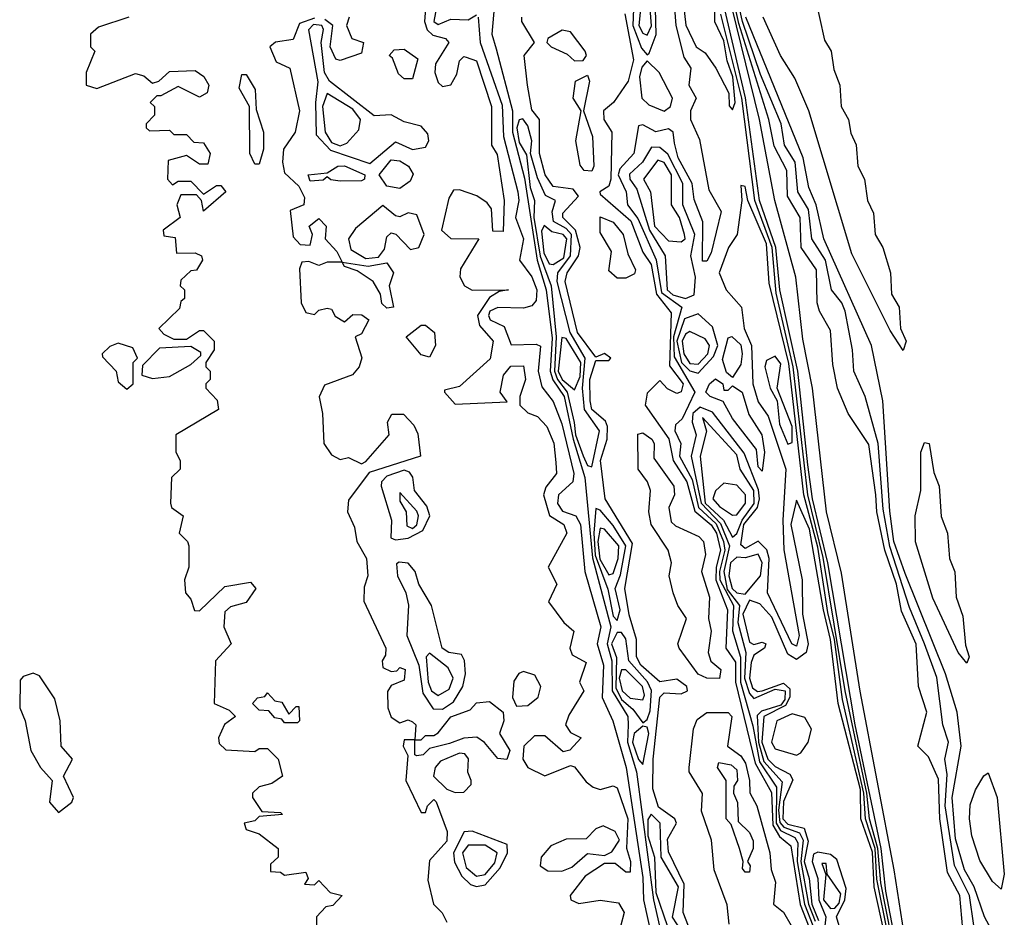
# Model space of a CAD drawing. Extents: x 2889633 to 3052318, y 540750 to 918690.
# Tile 413 of 656: x 3045274 to 3047582, y 711654 to 713759. Entities that reach past the tile are written whole.
import ezdxf

# ---------------------------------------------------------------- set-up
doc = ezdxf.new("R2010")
doc.units = 0

msp = doc.modelspace()

# ---------------------------------------------------------------- linework, layer by layer
at = {"layer": '0CON02XD'}
for points in [[(3047325.7, 711605), (3047304.7, 711715.3), (3047293.7, 711815), (3047233, 712105), (3047168.9, 712485), (3047132.9, 712635), (3047121.7, 712715), (3047098.1, 712935), (3047056.5, 713125), (3047047.1, 713225), (3047008.6, 713335), (3046975.9, 713575.9), (3046807.9, 714295)], [(3047347.5, 711615), (3047324.6, 711765), (3047244.6, 712184.6), (3047200.9, 712460.9), (3047165.7, 712605), (3047133.1, 712895), (3047110.4, 713009.6), (3047093.8, 713155), (3047044.2, 713335), (3047008.5, 713525), (3046900.3, 713965)], [(3047485.5, 711625.5), (3047478.1, 711705), (3047449.1, 711759.1), (3047431.2, 711885), (3047427.9, 711977.9), (3047405, 712030), (3047380, 712055), (3047401.2, 712135), (3047381.2, 712195), (3047375.7, 712294.3), (3047341.7, 712371.7), (3047330, 712435), (3047302.7, 712515), (3047283.3, 712605), (3047281.5, 712645), (3047265, 712762.5), (3047216.7, 712835), (3047191.2, 712895), (3047180.4, 712950.4), (3047175, 713030), (3047148.8, 713075), (3047144, 713095), (3047142.5, 713172.5), (3047105.8, 713225), (3047104.2, 713295), (3047074.3, 713345), (3047072.5, 713405), (3047042.6, 713462.6), (3047030.6, 713525), (3046959.9, 713749.9), (3046912.7, 713965)], [(3047510.8, 711635), (3047500.5, 711705), (3047465.4, 711775.4), (3047443.9, 711915), (3047448.5, 711988.5), (3047442.9, 712025), (3047452, 712065), (3047438, 712105), (3047423.9, 712216.1), (3047395.3, 712295.3), (3047360.3, 712380.3), (3047313.8, 712523.8), (3047298.6, 712611.4), (3047286.5, 712765), (3047256.2, 712875), (3047230, 712935), (3047226.7, 712985), (3047209.2, 713075), (3047201.2, 713095), (3047177.5, 713125), (3047163.1, 713195), (3047131.4, 713245), (3047123.6, 713313.6), (3047098.6, 713355), (3047091.9, 713425), (3047067.1, 713465), (3047058.9, 713515), (3047010.7, 713630.7), (3046968.4, 713755), (3046943.8, 713865)], [(3046805, 713837.5), (3046812.2, 713745), (3046830.7, 713670.7), (3046847.5, 713645), (3046842.9, 713605), (3046860, 713575), (3046846.9, 713545), (3046846.7, 713525), (3046867.9, 713477.9), (3046889.7, 713359.7), (3046918.8, 713308.8), (3046895, 713212.5), (3046885, 713192.5), (3046875, 713192.5), (3046875.8, 713285), (3046855, 713337.5), (3046850.6, 713375), (3046817.5, 713435), (3046809.4, 713469.4), (3046806, 713495), (3046795, 713503.3), (3046765, 713495.8), (3046735, 713512.5), (3046725, 713510), (3046713.8, 713445), (3046680.9, 713409.1), (3046676.9, 713395), (3046695.8, 713355), (3046698.8, 713325), (3046723, 713293), (3046766, 713196), (3046778.8, 713118.8), (3046826.2, 713085), (3046807.1, 713015), (3046808.4, 712968.4), (3046856.7, 712885), (3046827, 712823), (3046811.2, 712808.8), (3046810, 712795), (3046824, 712765), (3046820.5, 712735), (3046850.3, 712680.3), (3046865.3, 712615), (3046906.5, 712576.5), (3046924.3, 712535), (3046927.4, 712515), (3046914.7, 712465), (3046915.7, 712445), (3046947.3, 712385), (3046945.4, 712325.4), (3046964, 712264), (3046963.6, 712205), (3046992.6, 712102.6), (3047008.3, 712018.3), (3047048.7, 711958.7), (3047047.5, 711875), (3047057.7, 711857.7), (3047091.4, 711841.4), (3047098.7, 711828.7), (3047096.5, 711785), (3047114.2, 711685), (3047133.4, 711635)], [(3046714.5, 713825), (3046711.6, 713745), (3046731.7, 713691.7), (3046745, 713676.7), (3046749.6, 713680.4), (3046766, 713724), (3046764.7, 713785.3)], [(3046825.7, 713835), (3046835.9, 713745.9), (3046860, 713695), (3046881.2, 713681.2), (3046905.8, 713645), (3046936.2, 713586.2), (3046937, 713557), (3046945, 713547.5)], [(3046945, 713547.5), (3046951.2, 713565), (3046945.9, 713625), (3046932.4, 713662.4), (3046925, 713709.2), (3046904.1, 713754.1), (3046904.6, 713825)], [(3046255.9, 713814.1), (3046244.5, 713755), (3046255, 713747.5), (3046285, 713760), (3046325, 713758.8), (3046345, 713770)], [(3046388.8, 713815), (3046381.1, 713725), (3046390.7, 713690.7), (3046429.4, 713545), (3046429, 713495), (3046457.4, 713387.4), (3046486.8, 713195), (3046508.2, 713125), (3046522.2, 713012.2), (3046517.4, 712935), (3046524, 712914), (3046550.7, 712875), (3046571.2, 712775), (3046598.8, 712685), (3046616.5, 712496.5), (3046660, 712335), (3046650.9, 712295), (3046662.5, 712255), (3046663, 712185), (3046699.5, 712125), (3046700.9, 712105), (3046699.3, 712065), (3046720.3, 711995), (3046760.2, 711695), (3046812.1, 711465)], [(3046732.7, 713815), (3046725.5, 713745), (3046735, 713727.1), (3046745, 713722.5), (3046755.3, 713744.7), (3046750.6, 713805)], [(3047137.8, 713817.8), (3047161.2, 713711.2), (3047176.9, 713685), (3047182.4, 713642.4), (3047196.7, 713605), (3047200, 713555), (3047216.9, 713525), (3047222.6, 713492.6), (3047235.4, 713465.4), (3047238.9, 713415), (3047254.3, 713385), (3047261.9, 713335), (3047275.5, 713305.5), (3047279.4, 713255), (3047297.5, 713225), (3047315.6, 713165), (3047318.1, 713115), (3047335.7, 713085), (3047339.2, 713035), (3047352, 713005), (3047345, 712983.3)], [(3046225.7, 713795), (3046223.1, 713755), (3046229.4, 713735), (3046242.5, 713722.5), (3046272.5, 713715), (3046280, 713705), (3046248.9, 713655), (3046247.5, 713635), (3046255, 713611.2), (3046265, 713602), (3046285, 713606.2), (3046298.8, 713631.2), (3046305, 713662.5), (3046315, 713672.5), (3046320.7, 713670.7), (3046345, 713662.5), (3046380, 713555), (3046380, 713465), (3046393, 713443), (3046410, 713335), (3046407.5, 713262.5), (3046383, 713263), (3046380, 713315), (3046369.6, 713329.6), (3046345.9, 713345.9), (3046305, 713360), (3046291.2, 713358.8), (3046280, 713340), (3046262.5, 713265), (3046285, 713245.8), (3046350, 713245), (3046307.1, 713175), (3046305.8, 713155.8), (3046316.7, 713135), (3046335, 713124.2), (3046420, 713125), (3046398.3, 713121.7), (3046375, 713107.5), (3046347.1, 713065), (3046351.7, 713041.7), (3046383.8, 713005), (3046376.6, 712963.4), (3046305, 712898.8), (3046270, 712890), (3046270, 712885), (3046295, 712857.5), (3046417, 712863), (3046400, 712885), (3046408, 712925), (3046425, 712946), (3046455, 712947.5), (3046460, 712915), (3046446.2, 712875), (3046446.7, 712855), (3046465, 712836.7), (3046488.3, 712828.3), (3046510, 712805), (3046526.1, 712766.1), (3046530.7, 712720.7), (3046532.5, 712695), (3046507.3, 712662.7), (3046502, 712645), (3046515.8, 712595.8), (3046550, 712575), (3046556.7, 712555), (3046513.3, 712475), (3046533.3, 712435), (3046513.8, 712393.8), (3046550, 712345), (3046573.3, 712325), (3046564, 712285), (3046569.2, 712269.2), (3046601.7, 712251.7), (3046586.7, 712205), (3046596.7, 712185), (3046561.7, 712128.3), (3046553.8, 712105), (3046565, 712087.5), (3046590, 712075), (3046563.8, 712046.2), (3046548.3, 712041.7), (3046505, 712079.2), (3046480.7, 712079.3), (3046455.6, 712055), (3046453.3, 712025), (3046465.5, 712005.5), (3046505, 711986), (3046565, 712010), (3046575, 712006.7), (3046601.7, 711971.7), (3046618.8, 711958.8), (3046635, 711953.3), (3046665, 711962.5), (3046675, 711957.5), (3046700, 711885), (3046696.4, 711816.4), (3046706.2, 711785), (3046705, 711760), (3046695, 711760), (3046670, 711780), (3046645, 711780), (3046600, 711750), (3046564.2, 711705), (3046566.2, 711695), (3046585, 711686), (3046635, 711694.2), (3046678, 711688), (3046691.2, 711665), (3046682.5, 711632.5)], [(3045530, 713765), (3045458.3, 713741.7), (3045440, 713725), (3045440, 713695), (3045450, 713685), (3045430, 713635), (3045430, 713605), (3045455, 713597.5), (3045545, 713632.5), (3045565, 713627.5), (3045585, 713610), (3045600, 713615), (3045625, 713637.5), (3045685, 713640), (3045705.9, 713625.9), (3045717.5, 713605), (3045713, 713587), (3045695, 713577.5), (3045645, 713602.5), (3045605, 713580), (3045595, 713580), (3045580, 713565), (3045590, 713555), (3045590, 713535), (3045570, 713515), (3045570, 713505), (3045578.3, 713498.3), (3045625, 713500), (3045635, 713490), (3045665, 713490), (3045681.7, 713471.7), (3045705, 713470), (3045720, 713445), (3045715, 713420), (3045695, 713420), (3045665, 713440), (3045621.7, 713428.3), (3045620, 713385), (3045631.7, 713371.7), (3045645, 713380), (3045675, 713380), (3045705, 713350), (3045735, 713370), (3045745, 713370), (3045757.5, 713355), (3045705, 713310), (3045700, 713335), (3045688.3, 713348.3), (3045651.7, 713348.3), (3045642.5, 713325), (3045650, 713295), (3045610, 713265), (3045611.7, 713251.7), (3045638.3, 713248.3), (3045641.7, 713211.7), (3045685, 713212.5), (3045700, 713205), (3045702.5, 713195), (3045688.3, 713171.7), (3045675, 713170), (3045651.7, 713148.3), (3045650, 713135), (3045660, 713125), (3045660, 713105), (3045651.7, 713098.3), (3045648.3, 713081.7), (3045600, 713035), (3045611.7, 713021.7), (3045635, 713010), (3045665, 713010), (3045695, 713030), (3045705, 713030), (3045730, 713005), (3045730, 712985), (3045710, 712955), (3045710, 712945), (3045720, 712935), (3045720, 712915), (3045710, 712905), (3045710, 712895), (3045737, 712867), (3045740, 712845), (3045640, 712785), (3045640, 712745), (3045650, 712725), (3045650, 712705), (3045630, 712685), (3045627.5, 712625), (3045630, 712615), (3045656.7, 712595), (3045647.5, 712555), (3045667.5, 712535), (3045670, 712525), (3045670, 712475), (3045660, 712445), (3045662.5, 712415), (3045675, 712400), (3045683.6, 712373.6), (3045695, 712372.5), (3045755, 712430), (3045815, 712440), (3045827.5, 712425), (3045805, 712392.5), (3045768.3, 712381.7), (3045755, 712370), (3045752.5, 712335), (3045770, 712295), (3045732.5, 712255), (3045730, 712155), (3045765, 712140), (3045780, 712125), (3045753.6, 712106.4), (3045740, 712075), (3045741.2, 712061.2), (3045757, 712047)], [(3045965, 713762.3), (3045930.2, 713749.8), (3045915, 713712.5), (3045873.6, 713706.4), (3045860, 713695), (3045875, 713660), (3045907.5, 713645), (3045930, 713545), (3045920, 713495), (3045892.5, 713455), (3045890, 713425), (3045895, 713400), (3045928.3, 713368.3), (3045941.7, 713341.7), (3045940, 713325), (3045908.3, 713311.7), (3045915, 713250), (3045931.7, 713231.7), (3045955, 713230), (3045960, 713255), (3045952.5, 713275), (3045975, 713292.5), (3045992.5, 713275), (3045990, 713245), (3046017.5, 713215), (3046030, 713190), (3046090.8, 713180.8), (3046135, 713188.8), (3046150, 713165), (3046140, 713135), (3046150, 713085), (3046135, 713082.5), (3046123, 713093), (3046120, 713115), (3046102.5, 713145), (3046065, 713170), (3046035, 713180), (3046030, 713190), (3045995, 713190), (3045975, 713182.5), (3045951.7, 713191.7), (3045935, 713190), (3045930, 713175), (3045933.8, 713095), (3045945, 713072.5), (3045965, 713067.5), (3045975, 713077.5), (3045995, 713082.5), (3046005, 713080), (3046013.6, 713063.6), (3046035, 713050), (3046055, 713067.5), (3046076.4, 713066.4), (3046092.5, 713055), (3046075, 713022.5), (3046060, 713015), (3046076.1, 712966.1), (3046070, 712945), (3046053.8, 712926.2), (3045988.3, 712901.7), (3045975.9, 712874.1), (3045984, 712835), (3045987.1, 712765), (3046005, 712738.8), (3046025, 712727.5), (3046045, 712732.5), (3046075, 712717.5), (3046085, 712722.5), (3046140, 712785), (3046136.2, 712815), (3046146.1, 712833.9), (3046173.6, 712833.6), (3046198.3, 712808.3), (3046207.7, 712787.7), (3046213.3, 712735), (3046093.3, 712696.7), (3046045, 712632.5), (3046042.5, 712605), (3046058.8, 712568.8), (3046064, 712535), (3046086.7, 712495), (3046090, 712455), (3046081.7, 712428.3), (3046080.8, 712395), (3046132.5, 712285), (3046131.7, 712268.3), (3046123.3, 712255), (3046125, 712240), (3046145, 712230), (3046158.3, 712231.7), (3046165, 712240), (3046177.5, 712235), (3046175, 712210), (3046145, 712197.5), (3046136.2, 712183.8), (3046137.1, 712145), (3046145, 712123.3), (3046165, 712110), (3046185, 712116.7), (3046195, 712112.5), (3046202.5, 712105), (3046200, 712070), (3046215, 712070), (3046225, 712080), (3046245, 712080), (3046255, 712086.7), (3046285, 712124.2), (3046329.7, 712140.3), (3046345, 712156.7), (3046375, 712160), (3046407.5, 712135), (3046409.2, 712115), (3046398.8, 712085), (3046423.3, 712045), (3046416.2, 712023.8), (3046395, 712026.7), (3046363.9, 712063.9), (3046346, 712076), (3046315, 712074.2), (3046281.2, 712061.2)], [(3046046.7, 713765), (3046040, 713745), (3046052.5, 713715), (3046080, 713705), (3046075, 713680), (3046025, 713663.3), (3046015, 713666.2), (3046001.5, 713695), (3046008, 713745), (3045989.2, 713759.2)], [(3046348.8, 713765), (3046353.3, 713705), (3046405, 713558.8), (3046408.2, 713485), (3046442.1, 713355), (3046444.5, 713335), (3046436.7, 713295), (3046455.4, 713244.6), (3046446, 713195), (3046475, 713155.7), (3046486.6, 713125), (3046485, 713100), (3046475, 713088), (3046455, 713082.5), (3046395, 713084.3), (3046376.2, 713075), (3046372.9, 713065), (3046376.7, 713055), (3046409.7, 713039.7), (3046426, 712996), (3046485, 712997.8), (3046495, 712993.3), (3046489.5, 712935), (3046497.9, 712897.9), (3046525, 712863.3), (3046545, 712811.2), (3046573.5, 712695), (3046570.8, 712675), (3046537.1, 712645), (3046534.5, 712624.5)], [(3046852.9, 711605), (3046829.2, 711665), (3046831.7, 711731.7), (3046795, 711807.5), (3046793.1, 711836.9), (3046814, 711875), (3046810, 711885), (3046771.9, 711911.9), (3046758.1, 711955), (3046759.5, 712025), (3046775, 712170), (3046785, 712180), (3046825, 712178), (3046840, 712185), (3046838, 712195), (3046815, 712212), (3046775, 712206.2), (3046730.6, 712245), (3046720, 712265), (3046720, 712305), (3046703.2, 712363.2), (3046692.5, 712425), (3046710.4, 712530.4), (3046646.9, 712635), (3046635.6, 712725), (3046650.9, 712775), (3046652.2, 712805), (3046647, 712817), (3046615.7, 712845), (3046611.8, 712865), (3046610.9, 712915), (3046625, 712960), (3046655, 712960), (3046660, 712965), (3046645, 712975.8), (3046625, 712967.5), (3046581.5, 713025), (3046552.9, 713145), (3046557.8, 713165), (3046584.4, 713205), (3046588.1, 713225), (3046577.1, 713265), (3046547.5, 713295), (3046547.1, 713305), (3046584, 713345), (3046571.4, 713361.4), (3046525, 713367.5), (3046505.6, 713395), (3046492.7, 713445), (3046492.5, 713525), (3046475, 713547.5), (3046464.4, 713605), (3046456.7, 713675), (3046481.2, 713705), (3046451.2, 713755), (3046451.2, 713765)], [(3046692.9, 713772.9), (3046712.7, 713665), (3046700.8, 713615), (3046666.2, 713565), (3046642.5, 713545), (3046643.5, 713525), (3046661.9, 713495), (3046659.5, 713385), (3046655, 713368.8), (3046634, 713355), (3046635, 713350), (3046706.8, 713286.8), (3046735, 713214), (3046754.6, 713185), (3046767.2, 713115), (3046801.5, 713071.5), (3046797.3, 712947.3), (3046829.5, 712905), (3046825, 712886.2), (3046815, 712882), (3046793.1, 712893.1), (3046775, 712912.5), (3046745, 712883.3), (3046740, 712855), (3046795.9, 712775.9), (3046806.2, 712725), (3046837.7, 712675), (3046856.7, 712606.7), (3046895, 712574.6), (3046907.4, 712555), (3046917.2, 712515), (3046906.8, 712475), (3046905.7, 712445), (3046933.8, 712375), (3046929.4, 712285), (3046952.1, 712252.1), (3046952.3, 712205), (3046998.6, 712015), (3047036.9, 711946.9), (3047040, 711870), (3047055, 711843.3), (3047081.8, 711821.8), (3047103.6, 711683.6), (3047125, 711630)], [(3047317.8, 711607.8), (3047292.8, 711735), (3047286.3, 711815), (3047266.6, 711885), (3047260.4, 711945), (3047209.4, 712185), (3047157.9, 712497.9), (3047122.1, 712645), (3047087.7, 712945), (3047047.4, 713117.4), (3047038.3, 713225), (3046997.9, 713335), (3046966.7, 713575), (3046917.8, 713772.2)], [(3047567.2, 711597.2), (3047535.7, 711655), (3047511.8, 711725), (3047488.9, 711765), (3047468.1, 711838.1), (3047460.4, 711935), (3047481.4, 712055), (3047472, 712135), (3047444.5, 712225), (3047349.9, 712459.9), (3047323.4, 712535), (3047313.8, 712606.2), (3047298, 712865), (3047270.8, 712995), (3047159.4, 713245), (3047141.1, 713325), (3047124.3, 713365), (3047111.1, 713435), (3046976.7, 713765)], [(3047345, 712983.3), (3047315, 713030), (3047225, 713210), (3047123.8, 713545), (3047091.7, 713621.7), (3047057.5, 713675), (3047016.7, 713765)], [(3046095, 713421.5), (3046155, 713472.5), (3046195, 713454.2), (3046225, 713460), (3046232.9, 713475), (3046230.9, 713490.9), (3046215, 713508.8), (3046175, 713519.2), (3046145, 713536), (3046105, 713533.3), (3046000, 713615), (3045988.8, 713635), (3045980.6, 713705), (3045986.2, 713736.2), (3045982, 713745), (3045962.3, 713747.7), (3045950.6, 713735), (3045972.9, 713612.9), (3045967.3, 713565), (3045969.1, 713489.1), (3046002.6, 713452.6), (3046095, 713421.5)], [(3046575, 713662.2), (3046595, 713662.9), (3046602.5, 713675), (3046600, 713685), (3046565, 713730.6), (3046545.8, 713734.2), (3046512.5, 713715), (3046510, 713705), (3046520, 713695), (3046557.8, 713677.8), (3046575, 713662.2)], [(3046195, 713620), (3046175, 713620), (3046161.7, 713631.7), (3046148.3, 713668.3), (3046140, 713675), (3046151.7, 713688.3), (3046175, 713690), (3046207, 713667), (3046195, 713620)], [(3046785, 713544), (3046800, 713555), (3046804.4, 713575), (3046772.9, 713635), (3046745, 713662.5), (3046732.7, 713647.3), (3046727.1, 713625), (3046732.5, 713575), (3046749.3, 713559.3), (3046785, 713544)], [(3045835, 713420), (3045825, 713420), (3045813.3, 713445), (3045812.5, 713555), (3045788.3, 713598.3), (3045795, 713630), (3045805, 713630), (3045826, 713595), (3045828.3, 713548.3), (3045845.8, 713495), (3045845.8, 713455), (3045835, 713420)], [(3046615, 713403.8), (3046597.5, 713405), (3046587.7, 713417.7), (3046578, 713475), (3046590, 713545), (3046571.2, 713575), (3046576.7, 713615), (3046605, 713628.8), (3046610, 713615), (3046596, 713545), (3046617.1, 713485), (3046620, 713415), (3046615, 713403.8)], [(3046025, 713463.1), (3046040.6, 713469.4), (3046069.1, 713500.9), (3046072.7, 713525), (3046055, 713549.1), (3045995, 713585.8), (3045983.8, 713555), (3045990, 713495), (3046005, 713470.5), (3046025, 713463.1)], [(3046615, 712710), (3046633.1, 712795), (3046597.9, 712845), (3046593.3, 712895), (3046599.6, 712965), (3046564.6, 713025), (3046534, 713145), (3046535.6, 713165), (3046565.4, 713205), (3046568, 713255), (3046555, 713269.2), (3046525.4, 713285.4), (3046522.1, 713307.9), (3046530, 713335), (3046506.8, 713346.8), (3046487.7, 713387.7), (3046471.2, 713445), (3046474.6, 713475), (3046465, 713510), (3046453.9, 713526.1), (3046445, 713523.8), (3046439.6, 713505), (3046445, 713470.8), (3046461.9, 713441.9), (3046470.6, 713365), (3046480.9, 713335), (3046479.4, 713295), (3046494.4, 713204.4), (3046520, 713135), (3046531.9, 713015), (3046527.4, 712935), (3046534.8, 712914.8), (3046557.8, 712885), (3046574, 712814), (3046576.7, 712785), (3046595, 712736.2), (3046605, 712713.8), (3046615, 712710)], [(3046834.6, 713105.4), (3046855, 713114), (3046858.5, 713155), (3046847.1, 713205), (3046856.5, 713255), (3046828.6, 713325), (3046828.5, 713375), (3046793.9, 713443.9), (3046775, 713459.2), (3046755, 713460), (3046734.2, 713425), (3046703.7, 713396.3), (3046704.3, 713385), (3046721.1, 713361.1), (3046750.9, 713265), (3046787.5, 713205), (3046791.8, 713125), (3046805, 713113.8), (3046834.6, 713105.4)], [(3046165, 713363.3), (3046135, 713368.8), (3046116.7, 713395), (3046145, 713430), (3046165, 713427.5), (3046185.7, 713415.7), (3046196.4, 713396.4), (3046189.6, 713380.4), (3046165, 713363.3)], [(3046825, 713238), (3046833.8, 713245), (3046832.9, 713255), (3046820.5, 713295), (3046802, 713325), (3046802.2, 713395), (3046785, 713424.2), (3046770.3, 713429.7), (3046736.7, 713385), (3046752.5, 713355), (3046762.3, 713275), (3046795, 713240), (3046825, 713238)], [(3046025, 713380), (3046003, 713383), (3045995, 713390), (3045985, 713382.5), (3045955, 713380), (3045950, 713395), (3045995, 713400), (3046020, 713415), (3046035, 713415.8), (3046083.3, 713395), (3046082.5, 713385), (3046075, 713381.2), (3046025, 713380)], [(3047309.5, 711615), (3047283.4, 711743.4), (3047279.3, 711815), (3047257.1, 711885), (3047253.5, 711945), (3047203, 712165), (3047184.3, 712305), (3047168.9, 712368.9), (3047145, 712522), (3047112.3, 712645), (3047077, 712953), (3047031.1, 713141.1), (3047025, 713233.3), (3046981.2, 713335), (3046975, 713367.5), (3046965, 713370), (3046966.7, 713335), (3046956.2, 713255), (3046935.8, 713225), (3046914.2, 713165), (3046930, 713125), (3046966.2, 713085), (3046972.5, 713035), (3046990, 712995), (3046992.5, 712905), (3047005, 712862.5), (3047028.9, 712828.9), (3047047.3, 712772.7), (3047070.4, 712705), (3047063.3, 712585), (3047065.7, 712515.7), (3047101.4, 712315), (3047095, 712290), (3047084.4, 712295), (3047027.5, 712415), (3047031.5, 712495), (3047025.4, 712515.4), (3047005, 712535.7), (3046975, 712518.6), (3046965, 712527.5), (3046971.5, 712575), (3047003.9, 712615), (3047008.7, 712635), (3047006.5, 712656.5), (3046972.5, 712742.5), (3046898.6, 712838.6), (3046869.5, 712850.5), (3046852.1, 712835), (3046850.9, 712815), (3046860, 712785), (3046848.6, 712735), (3046871.6, 712625), (3046917.2, 712577.2), (3046938.2, 712525), (3046924.7, 712465), (3046932.9, 712422.9), (3046961.5, 712385), (3046957.3, 712345), (3046976.4, 712275), (3046973.6, 712215), (3046985, 712178.6), (3046995, 712166.9), (3047045, 712188.7), (3047068.7, 712185), (3047068.1, 712165), (3047058.6, 712151.4), (3047012.8, 712137.2), (3047003.1, 712126.9), (3047006, 712065), (3047019, 712019), (3047061.5, 711971.5), (3047052.9, 711905), (3047056.3, 711876.3), (3047065.6, 711865), (3047102.3, 711852.3), (3047110.8, 711835), (3047105.2, 711785), (3047123, 711685), (3047139.2, 711645)], [(3046085, 713198.8), (3046115, 713202.3), (3046129.3, 713220.7), (3046135, 713250), (3046145, 713258.8), (3046155.9, 713255.9), (3046190, 713220), (3046210, 713225), (3046222.5, 713255), (3046205, 713301.2), (3046185, 713306.2), (3046165, 713296.2), (3046155, 713298.8), (3046125, 713323.3), (3046061.1, 713268.9), (3046044.5, 713245), (3046050.3, 713220.3), (3046085, 713198.8)], [(3046695, 713152.5), (3046675, 713152.5), (3046655, 713170), (3046661.2, 713215), (3046635, 713260), (3046635, 713296.7), (3046665, 713283.8), (3046688.6, 713255), (3046699.6, 713209.6), (3046717.7, 713172.3), (3046715, 713162.5), (3046695, 713152.5)], [(3046525, 713184.5), (3046549.4, 713200.6), (3046556.9, 713245), (3046548, 713255), (3046521.5, 713261.5), (3046503.6, 713276.4), (3046497.3, 713262.7), (3046502.4, 713212.4), (3046515, 713186.7), (3046525, 713184.5)], [(3046865, 712930), (3046900.9, 712969.1), (3046910.9, 712995), (3046898.6, 713038.6), (3046865, 713068.8), (3046832.8, 713057.2), (3046814.8, 713005), (3046825.4, 712955), (3046845, 712935.4), (3046865, 712930)], [(3046235, 712967.5), (3046215, 712973.3), (3046180, 713015), (3046215, 713042.5), (3046225, 713042.5), (3046246.2, 713025), (3046248.8, 712995), (3046235, 712967.5)], [(3046575, 712891.2), (3046587.6, 712922.4), (3046589.5, 712955), (3046555, 713011.4), (3046545, 713013.8), (3046536.2, 712935), (3046545.9, 712915), (3046575, 712891.2)], [(3046865, 712950.9), (3046887.7, 712975), (3046891.1, 712995), (3046880.7, 713010.7), (3046845, 713027.5), (3046835, 713021.4), (3046827.3, 713005), (3046830.9, 712975), (3046845, 712952.9), (3046865, 712950.9)], [(3046945, 712920), (3046931.2, 712931.2), (3046921.7, 712961.7), (3046935, 713012.5), (3046943.8, 713016.2), (3046965, 712996.2), (3046968.1, 712975), (3046965, 712950), (3046945, 712920)], [(3045525, 712892.5), (3045540, 712905), (3045540, 712955), (3045550, 712965), (3045539.3, 712989.3), (3045505, 713000), (3045485, 712992.5), (3045467.5, 712975), (3045468.3, 712968.3), (3045500, 712935), (3045505, 712910), (3045525, 712892.5)], [(3045585, 712917.5), (3045625, 712922.5), (3045675, 712950), (3045698.3, 712971.7), (3045698.3, 712978.3), (3045675, 712992.5), (3045601.7, 712988.3), (3045561.7, 712948.3), (3045560, 712925), (3045585, 712917.5)], [(3047075, 712763.3), (3047085, 712767.5), (3047085.3, 712805), (3047050, 712895), (3047058.3, 712951.7), (3047045, 712970), (3047025, 712960), (3047021.2, 712945), (3047033.8, 712895), (3047050, 712865), (3047055, 712810), (3047075, 712763.3)], [(3047015, 712700), (3047005, 712710), (3047001.2, 712751.2), (3046945, 712823.3), (3046923.3, 712863.3), (3046892.5, 712875), (3046882.5, 712885), (3046891.2, 712905), (3046905, 712916.7), (3046922.5, 712905), (3046925, 712890), (3046935, 712890), (3046945, 712900), (3046968, 712885), (3046983.1, 712833.1), (3047013.8, 712785), (3047020, 712745), (3047015, 712700)], [(3046945, 712545.6), (3046955, 712554.2), (3046968.1, 712585), (3046995.6, 712624.4), (3046994.8, 712654.8), (3046962.9, 712705), (3046955, 712738.6), (3046875, 712826), (3046884.2, 712794.2), (3046869.1, 712735), (3046881, 712625), (3046924.1, 712585), (3046945, 712545.6)], [(3046915, 712214.2), (3046885, 712214.5), (3046865, 712224.3), (3046820, 712285), (3046816.7, 712295), (3046837.5, 712355), (3046816.7, 712385), (3046806.2, 712415), (3046796.7, 712455), (3046802.5, 712485), (3046794, 712515), (3046754.3, 712575), (3046748.8, 712605), (3046752.5, 712655), (3046745.5, 712675.5), (3046723.8, 712705), (3046723, 712787), (3046735, 712790), (3046755.8, 712775), (3046761.2, 712765), (3046760.4, 712730.4), (3046807.8, 712665), (3046809.2, 712645), (3046796, 712615), (3046801.7, 712581.7), (3046811.7, 712571.7), (3046866.6, 712546.6), (3046877.5, 712535), (3046882, 712505), (3046872.5, 712465), (3046891.4, 712405), (3046888.6, 712355), (3046895.5, 712325), (3046888.1, 712275), (3046894.5, 712254.5), (3046918, 712235), (3046915, 712214.2)], [(3047495, 712250), (3047474, 712275), (3047415, 712402.5), (3047374.2, 712534.2), (3047373.8, 712595), (3047386.7, 712655), (3047386.7, 712745), (3047395, 712767.5), (3047406, 712765), (3047417.3, 712697.3), (3047430, 712665), (3047434.1, 712594.1), (3047449.2, 712555), (3047453.8, 712495), (3047466.2, 712463.8), (3047470, 712405), (3047485, 712360), (3047491.7, 712291.7), (3047500, 712265), (3047495, 712250)], [(3046155, 712538.8), (3046185, 712543.3), (3046219.3, 712560.7), (3046235.8, 712595), (3046228.3, 712618.3), (3046199.2, 712655), (3046195.7, 712685.7), (3046187.6, 712697.6), (3046175, 712702.5), (3046135, 712688.6), (3046122.5, 712675), (3046121.4, 712665), (3046145.8, 712585), (3046143.8, 712543.8), (3046155, 712538.8)], [(3046945, 712597.3), (3046955, 712597.9), (3046975.8, 712625), (3046975.3, 712645), (3046955, 712667.1), (3046925, 712671.9), (3046905, 712654.2), (3046899.2, 712635), (3046915, 712616.9), (3046945, 712597.3)], [(3046195, 712566), (3046205, 712574.2), (3046209.2, 712595), (3046205, 712606.7), (3046165, 712650), (3046165, 712630), (3046180, 712605), (3046181.7, 712571.7), (3046195, 712566)], [(3046534.5, 712624.5), (3046546.2, 712606.2), (3046578, 712595), (3046588.8, 712575), (3046598.9, 712465), (3046636.1, 712335), (3046628.2, 712295), (3046642.9, 712245), (3046639.7, 712169.7), (3046664.4, 712115), (3046696, 712005), (3046735, 711747.5), (3046736.5, 711695), (3046795.9, 711425)], [(3047301.9, 711615), (3047277.5, 711725), (3047273.7, 711806.3), (3047245.9, 711885), (3047245, 711954), (3047192.9, 712155), (3047174.6, 712305), (3047158.4, 712375), (3047125.8, 712564.2), (3047095, 712632.5), (3047081.8, 712575), (3047108.6, 712445), (3047109.5, 712365), (3047122.7, 712295), (3047118.1, 712275), (3047095, 712258.6), (3047075, 712270.8), (3047037.4, 712357.4), (3047009.2, 712389.2), (3046985, 712397.5), (3046969.7, 712365), (3046985, 712299.2), (3046995, 712293.8), (3047015, 712299.2), (3047023.3, 712295), (3047020, 712285), (3046995, 712268.8), (3046988.7, 712251.3), (3046984.7, 712215), (3046992.2, 712192.2), (3047003.7, 712183.7), (3047014.7, 712184.7), (3047065, 712203.3), (3047079.6, 712189.6), (3047079.8, 712170.2), (3047069.2, 712150.8), (3047018.9, 712125), (3047014, 712065), (3047027.7, 712025), (3047045, 712007.5), (3047079.5, 711989.5), (3047086.4, 711976.4), (3047064.5, 711925.5), (3047062.8, 711885), (3047075, 711872), (3047113.3, 711863.3), (3047122.4, 711832.4), (3047112.9, 711785), (3047124.8, 711744.8), (3047131.5, 711685), (3047146.7, 711646.7)], [(3046675, 712350), (3046681.9, 712375), (3046670, 712425), (3046682.7, 712457.3), (3046695.4, 712525), (3046665, 712572.9), (3046635, 712608.8), (3046625, 712612.5), (3046619.8, 712555), (3046623.2, 712503.2), (3046653.1, 712423.1), (3046665, 712360), (3046675, 712350)], [(3046655, 712457.1), (3046665, 712460), (3046676.9, 712495), (3046678.5, 712525), (3046645, 712564.2), (3046635, 712566.2), (3046629.7, 712535), (3046633.8, 712493.8), (3046655, 712457.1)], [(3046975, 712412), (3047010.5, 712455), (3047014.5, 712485), (3047005, 712505.8), (3046975, 712496.5), (3046955, 712498.1), (3046940.8, 712485), (3046936.9, 712455), (3046944, 712425), (3046955, 712414.6), (3046975, 712412)], [(3046265, 712142), (3046290.8, 712159.2), (3046312.5, 712195), (3046318.8, 712225), (3046316.4, 712256.4), (3046310, 712270), (3046280, 712275), (3046264, 712285), (3046239.2, 712385), (3046210, 712435), (3046201.4, 712465), (3046185, 712484.2), (3046163.6, 712486.4), (3046157, 712483), (3046160, 712455), (3046179.2, 712415), (3046185.6, 712385.6), (3046181.2, 712315), (3046210, 712245), (3046219.4, 712179.4), (3046242.9, 712142.9), (3046265, 712142)], [(3046735, 712110), (3046745, 712117.5), (3046752, 712138), (3046755.4, 712185.4), (3046745.9, 712205.9), (3046701.9, 712255), (3046695, 712306.7), (3046685, 712322), (3046675, 712322), (3046661.2, 712295), (3046673.4, 712263.4), (3046671.7, 712191.7), (3046685, 712164.6), (3046711.7, 712141.7), (3046735, 712110)], [(3046255, 712174.3), (3046280.8, 712189.2), (3046290.5, 712215), (3046278.8, 712238.8), (3046235, 712273.3), (3046226.7, 712265), (3046231.5, 712205), (3046239.4, 712185), (3046255, 712174.3)], [(3045365, 711900), (3045395.9, 711924.1), (3045400, 711935), (3045376.7, 711985), (3045397.5, 712025), (3045371.2, 712055), (3045368.8, 712115), (3045355.9, 712165.9), (3045320, 712220), (3045305, 712226.7), (3045281.7, 712218.3), (3045275, 712210), (3045273.8, 712145), (3045286.7, 712115), (3045300, 712045), (3045322.5, 712005), (3045350, 711975), (3045343.6, 711923.6), (3045365, 711900)], [(3046438.8, 712148.8), (3046465, 712150.8), (3046489.7, 712170.3), (3046496, 712195), (3046481.9, 712221.9), (3046455, 712230), (3046444.5, 712225.5), (3046432.4, 712207.6), (3046429.2, 712169.2), (3046438.8, 712148.8)], [(3046735, 712163.8), (3046738.9, 712175), (3046734.4, 712195), (3046695, 712234.3), (3046685, 712234.2), (3046679.6, 712215), (3046686.5, 712185), (3046705, 712167.8), (3046735, 712163.8)], [(3045925, 712110), (3045895, 712110), (3045888.3, 712118.3), (3045871.7, 712121.7), (3045858.3, 712138.3), (3045835, 712140), (3045820, 712155), (3045831.7, 712168.3), (3045848.3, 712171.7), (3045855, 712180), (3045871.7, 712161.7), (3045888.3, 712158.3), (3045905, 712130), (3045921.7, 712148.3), (3045928.3, 712148.3), (3045930, 712115), (3045925, 712110)], [(3046937.5, 711637.5), (3046933, 711683), (3046902.5, 711765), (3046895.8, 711835), (3046872.8, 711902.8), (3046874.5, 711944.5), (3046843.8, 711995), (3046843.3, 712005), (3046853.9, 712096.1), (3046862.3, 712117.7), (3046885, 712134), (3046935, 712133.8), (3046943.8, 712125), (3046933.8, 712055), (3046965, 712032.9), (3046975.3, 712015), (3046985.4, 711975), (3046985.6, 711945.6), (3047002.5, 711915), (3047032.5, 711805), (3047035.8, 711765.8), (3047046, 711736), (3047041.2, 711685), (3047065, 711666.2), (3047083.1, 711635)], [(3047095, 712034.4), (3047105, 712039.4), (3047122.9, 712065), (3047130.5, 712095), (3047115, 712122.5), (3047085, 712130.9), (3047048.9, 712115), (3047036.7, 712065), (3047045, 712048.6), (3047095, 712034.4)], [(3046735, 712012.5), (3046748.6, 712085), (3046745, 712100), (3046735, 712102.5), (3046714.7, 712085.3), (3046710.8, 712065), (3046725, 712023.8), (3046735, 712012.5)], [(3046281.2, 712061.2), (3046235, 712050), (3046220, 712035), (3046205, 712032.5), (3046200, 712035), (3046200, 712070), (3046175, 712070), (3046173.3, 712055), (3046183.6, 712033.6), (3046179.4, 711975), (3046215, 711900), (3046225, 711900), (3046230, 711915), (3046245, 711930), (3046250, 711925), (3046276, 711855), (3046275, 711832.5), (3046235, 711787.5), (3046230.7, 711740.7), (3046244.3, 711685), (3046264.3, 711664.3), (3046275, 711642.5)], [(3045757, 712047), (3045825, 712042.5), (3045835, 712050), (3045855, 712050), (3045880, 712025), (3045890, 711985), (3045865, 711967.5), (3045835, 711960), (3045820, 711945), (3045820, 711935), (3045841.7, 711901.7), (3045885, 711900), (3045890, 711895), (3045835, 711890), (3045825, 711880), (3045800, 711875), (3045805, 711860), (3045835, 711850), (3045880, 711815), (3045880, 711795), (3045861.7, 711778.3), (3045861.7, 711761.7), (3045885, 711760), (3045895, 711752.5), (3045945, 711760), (3045950, 711745), (3045941.7, 711731.7), (3045965, 711730), (3045975, 711740), (3046001.7, 711711.7), (3046030, 711705), (3046008.3, 711681.7), (3045991.7, 711678.3), (3045970, 711655), (3045970, 711635)], [(3046295, 711946.9), (3046315, 711947.5), (3046332.5, 711965), (3046332.5, 711975), (3046324.2, 711994.2), (3046325.9, 712025.9), (3046317.3, 712037.3), (3046305, 712039.2), (3046260.3, 712019.7), (3046247.8, 712005), (3046244, 711985), (3046275, 711954.4), (3046295, 711946.9)], [(3046985, 711760), (3046975, 711760), (3046968.3, 711768.3), (3046970, 711785), (3046961.2, 711815), (3046941.7, 711871.7), (3046930, 711885), (3046930, 711975), (3046910, 712005), (3046913, 712017), (3046941.7, 712011.7), (3046955, 712000), (3046956.7, 711975), (3046948.3, 711961.7), (3046947.5, 711945), (3046957, 711923), (3046958.3, 711878.3), (3046985, 711852.5), (3046993.6, 711833.6), (3046993.3, 711815), (3046980, 711785), (3046986.7, 711775), (3046985, 711760)], [(3047575, 711720), (3047555, 711737.5), (3047525, 711787.5), (3047506, 711845), (3047500.6, 711885), (3047502.4, 711917.6), (3047515, 711952.5), (3047534.3, 711985.7), (3047545, 711992.5), (3047565.7, 711935), (3047582.5, 711755), (3047575, 711720)], [(3046825, 711623.3), (3046804.1, 711654.1), (3046818.4, 711725), (3046777.8, 711795), (3046775.8, 711875), (3046754.3, 711895.7), (3046746.6, 711883.4), (3046746.8, 711845), (3046762.5, 711795), (3046765, 711712), (3046792.6, 711632.6)], [(3046545, 711761.9), (3046568.6, 711771.4), (3046605, 711803.8), (3046645, 711798.8), (3046662.5, 711807.5), (3046680, 711835), (3046670, 711855), (3046641.7, 711868.3), (3046625, 711861.2), (3046601.7, 711838.3), (3046555, 711837.5), (3046518.8, 711821.2), (3046496.9, 711795), (3046494, 711775), (3046512.5, 711762.5), (3046545, 711761.9)], [(3046345, 711725.8), (3046365, 711730), (3046400.4, 711769.6), (3046417.5, 711805), (3046416.7, 711825), (3046335, 711856), (3046316, 711854), (3046291.1, 711805), (3046293.4, 711783.4), (3046310.2, 711750.2), (3046331.1, 711731.1), (3046345, 711725.8)], [(3046345, 711750), (3046365, 711754.5), (3046388.2, 711781.8), (3046393.3, 711805), (3046365, 711822.9), (3046325, 711822.9), (3046312.2, 711805), (3046320.8, 711770.8), (3046345, 711750)], [(3047185, 711568.2), (3047203.6, 711605), (3047189.2, 711655), (3047208.8, 711695), (3047211.4, 711721.4), (3047189.8, 711789.8), (3047175, 711801.5), (3047145, 711806.9), (3047135, 711801.9), (3047131.8, 711785), (3047145.4, 711745), (3047147.4, 711695), (3047164.1, 711655), (3047158.5, 711605), (3047165, 711582.1), (3047175, 711569.6), (3047185, 711568.2)], [(3047175, 711674.5), (3047185, 711675.5), (3047195, 711686.9), (3047199.3, 711709.3), (3047167.5, 711755), (3047165, 711780), (3047155, 711780), (3047164.2, 711754.2), (3047158.9, 711695), (3047175, 711674.5)]]:
    msp.add_lwpolyline(points, dxfattribs=at)

doc.saveas('drawing.dxf')
